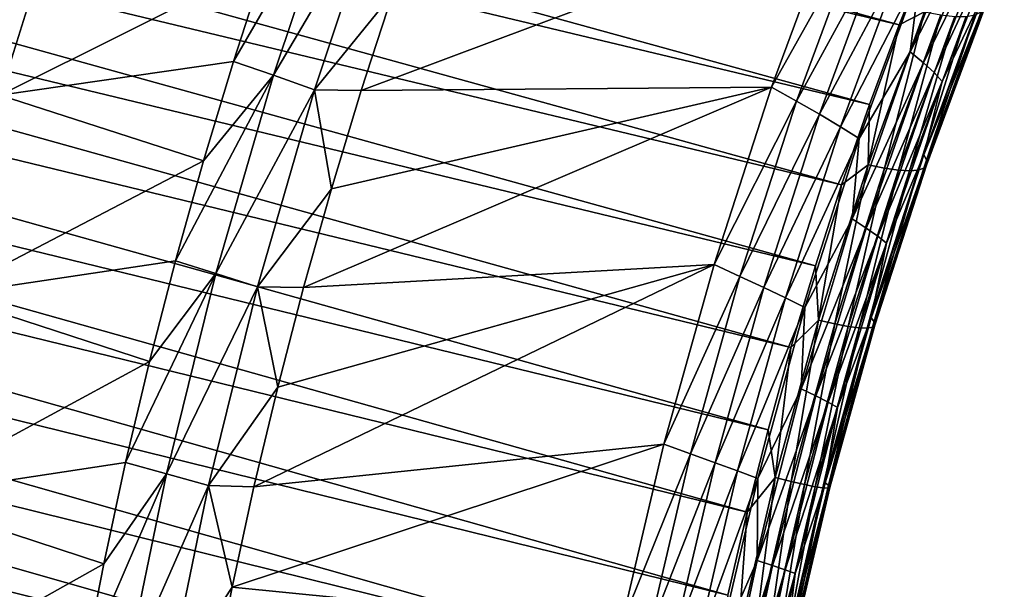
# Model space of a CAD drawing. Header units: metres. Extents: x -46 to 104, y -30 to 30.
# Tile 645 of 656: x 81.93 to 85.42, y 2.4 to 4.42. Entities that reach past the tile are written whole.
import ezdxf

# ---------------------------------------------------------------- set-up
doc = ezdxf.new("R2010")
doc.units = ezdxf.units.M
doc.layers.add('solid_26_000_502_XXX', color=7, linetype='CONTINUOUS')

msp = doc.modelspace()

# ---------------------------------------------------------------- linework, layer by layer
at = {"layer": 'solid_26_000_502_XXX'}
for points in [[(76.753639, 6.373497, 288.985962), (76.856613, 6.645979, 288.965698), (85.050186, 4.402388, 301.339508)], [(76.856613, 6.645979, 288.965698), (85.161263, 4.682126, 301.31485), (85.050186, 4.402388, 301.339508)], [(76.656532, 6.098569, 289.001587), (76.753639, 6.373497, 288.985962), (84.94503, 4.119998, 301.359375)], [(76.753639, 6.373497, 288.985962), (85.050186, 4.402388, 301.339508), (84.94503, 4.119998, 301.359375)], [(76.565346, 5.821393, 289.012543), (76.656532, 6.098569, 289.001587), (84.845871, 3.835154, 301.374512)], [(76.656532, 6.098569, 289.001587), (84.94503, 4.119998, 301.359375), (84.845871, 3.835154, 301.374512)], [(76.480164, 5.542171, 289.018799), (76.565346, 5.821393, 289.012543), (84.752777, 3.548059, 301.384888)], [(76.565346, 5.821393, 289.012543), (84.845871, 3.835154, 301.374512), (84.752777, 3.548059, 301.384888)], [(76.401031, 5.261107, 289.020386), (76.480164, 5.542171, 289.018799), (84.665817, 3.258916, 301.390503)], [(76.480164, 5.542171, 289.018799), (84.752777, 3.548059, 301.384888), (84.665817, 3.258916, 301.390503)], [(76.328026, 4.978405, 289.017273), (76.401031, 5.261107, 289.020386), (84.585045, 2.96793, 301.391327)], [(76.401031, 5.261107, 289.020386), (84.665817, 3.258916, 301.390503), (84.585045, 2.96793, 301.391327)], [(76.261185, 4.694271, 289.009491), (76.328026, 4.978405, 289.017273), (84.510521, 2.675307, 301.38736)], [(76.328026, 4.978405, 289.017273), (84.585045, 2.96793, 301.391327), (84.510521, 2.675307, 301.38736)], [(83.062607, 4.916863, 304.310211), (82.802643, 4.623196, 304.253601), (82.689415, 4.273181, 304.266052)], [(82.831017, 4.223757, 304.340118), (83.062607, 4.916863, 304.310211), (82.689415, 4.273181, 304.266052)], [(83.206413, 4.859982, 304.374634), (83.062607, 4.916863, 304.310211), (82.831017, 4.223757, 304.340118)], [(85.088989, 4.307348, 302.926361), (85.318504, 4.88988, 302.876343), (85.124252, 4.589349, 303.015991)], [(85.362396, 4.844359, 302.764038), (85.318504, 4.88988, 302.876343), (85.088989, 4.307348, 302.926361)], [(81.175911, 4.489046, 303.375366), (81.861488, 4.153321, 303.845978), (82.08091, 4.853272, 303.82608)], [(82.802643, 4.623196, 304.253601), (82.08091, 4.853272, 303.82608), (81.861488, 4.153321, 303.845978)], [(82.976822, 4.171814, 304.404083), (83.206413, 4.859982, 304.374634), (82.831017, 4.223757, 304.340118)], [(83.254288, 4.51477, 304.443298), (83.206413, 4.859982, 304.374634), (82.976822, 4.171814, 304.404083)], [(85.136086, 4.26843, 302.81308), (85.362396, 4.844359, 302.764038), (85.088989, 4.307348, 302.926361)], [(85.397224, 4.802908, 302.647156), (85.362396, 4.844359, 302.764038), (85.136086, 4.26843, 302.81308)], [(84.826889, 4.800522, 303.377136), (83.254288, 4.51477, 304.443298), (83.141846, 4.169257, 304.456055)], [(84.597351, 4.181811, 303.420105), (84.826889, 4.800522, 303.377136), (83.141846, 4.169257, 304.456055)], [(84.911591, 4.743053, 303.298706), (84.826889, 4.800522, 303.377136), (84.597351, 4.181811, 303.420105)], [(85.173958, 4.233271, 302.695221), (85.397224, 4.802908, 302.647156), (85.136086, 4.26843, 302.81308)], [(85.422714, 4.765827, 302.52652), (85.397224, 4.802908, 302.647156), (85.173958, 4.233271, 302.695221)], [(85.202332, 4.202126, 302.5737), (85.422714, 4.765827, 302.52652), (85.173958, 4.233271, 302.695221)], [(85.348442, 4.510145, 302.423859), (85.422714, 4.765827, 302.52652), (85.202332, 4.202126, 302.5737)], [(84.685532, 4.131914, 303.340668), (84.911591, 4.743053, 303.298706), (84.597351, 4.181811, 303.420105)], [(84.990097, 4.689163, 303.211823), (84.911591, 4.743053, 303.298706), (84.685532, 4.131914, 303.340668)], [(76.200562, 4.408911, 288.99704), (76.261185, 4.694271, 289.009491), (84.442299, 2.381253, 301.378632)], [(76.261185, 4.694271, 289.009491), (84.510521, 2.675307, 301.38736), (84.442299, 2.381253, 301.378632)], [(84.767372, 4.085406, 303.252869), (84.990097, 4.689163, 303.211823), (84.685532, 4.131914, 303.340668)], [(85.061157, 4.637804, 303.117371), (84.990097, 4.689163, 303.211823), (84.767372, 4.085406, 303.252869)], [(85.139206, 4.448205, 301.441071), (85.050186, 4.402388, 301.339508), (85.161263, 4.682126, 301.31485)], [(82.689415, 4.273181, 304.266052), (82.802643, 4.623196, 304.253601), (81.861488, 4.153321, 303.845978)], [(84.841705, 4.041321, 303.157471), (85.061157, 4.637804, 303.117371), (84.767372, 4.085406, 303.252869)], [(85.124252, 4.589349, 303.015991), (85.061157, 4.637804, 303.117371), (84.841705, 4.041321, 303.157471)], [(84.908005, 3.99998, 303.055206), (85.124252, 4.589349, 303.015991), (84.841705, 4.041321, 303.157471)], [(85.088989, 4.307348, 302.926361), (85.124252, 4.589349, 303.015991), (84.908005, 3.99998, 303.055206)], [(83.141846, 4.169257, 304.456055), (83.254288, 4.51477, 304.443298), (82.976822, 4.171814, 304.404083)], [(85.137672, 3.94181, 302.463257), (85.348442, 4.510145, 302.423859), (85.202332, 4.202126, 302.5737)], [(85.355804, 4.484603, 302.298065), (85.348442, 4.510145, 302.423859), (85.137672, 3.94181, 302.463257)], [(85.147423, 3.92148, 302.336823), (85.355804, 4.484603, 302.298065), (85.137672, 3.94181, 302.463257)], [(85.353378, 4.463933, 302.171295), (85.355804, 4.484603, 302.298065), (85.147423, 3.92148, 302.336823)], [(84.940521, 3.906286, 301.47702), (85.050186, 4.402388, 301.339508), (85.139206, 4.448205, 301.441071)], [(84.940521, 3.906286, 301.47702), (85.139206, 4.448205, 301.441071), (84.998306, 3.894629, 301.590759)], [(85.139206, 4.448205, 301.441071), (85.197548, 4.43777, 301.554657), (84.998306, 3.894629, 301.590759)], [(84.998306, 3.894629, 301.590759), (85.197548, 4.43777, 301.554657), (85.04715, 3.887519, 301.709015)], [(85.197548, 4.43777, 301.554657), (85.247238, 4.432511, 301.672638), (85.04715, 3.887519, 301.709015)], [(85.116676, 3.887213, 301.955536), (85.319298, 4.437746, 301.918457), (85.136894, 3.894091, 302.082001)], [(85.287903, 4.432474, 301.79422), (85.319298, 4.437746, 301.918457), (85.116676, 3.887213, 301.955536)], [(85.136894, 3.894091, 302.082001), (85.341179, 4.44828, 302.044464), (85.147163, 3.905538, 302.209412)], [(85.319298, 4.437746, 301.918457), (85.341179, 4.44828, 302.044464), (85.136894, 3.894091, 302.082001)], [(85.147163, 3.905538, 302.209412), (85.353378, 4.463933, 302.171295), (85.147423, 3.92148, 302.336823)], [(85.341179, 4.44828, 302.044464), (85.353378, 4.463933, 302.171295), (85.147163, 3.905538, 302.209412)], [(76.146202, 4.122533, 288.979919), (76.200562, 4.408911, 288.99704), (84.380432, 2.085978, 301.365112)], [(76.200562, 4.408911, 288.99704), (84.442299, 2.381253, 301.378632), (84.380432, 2.085978, 301.365112)], [(84.940521, 3.906286, 301.47702), (84.94503, 4.119998, 301.359375), (85.050186, 4.402388, 301.339508)], [(85.04715, 3.887519, 301.709015), (85.247238, 4.432511, 301.672638), (85.086693, 3.885015, 301.830902)], [(85.247238, 4.432511, 301.672638), (85.287903, 4.432474, 301.79422), (85.086693, 3.885015, 301.830902)], [(85.086693, 3.885015, 301.830902), (85.287903, 4.432474, 301.79422), (85.116676, 3.887213, 301.955536)], [(84.88343, 3.714636, 302.957306), (85.088989, 4.307348, 302.926361), (84.908005, 3.99998, 303.055206)], [(85.136086, 4.26843, 302.81308), (85.088989, 4.307348, 302.926361), (84.88343, 3.714636, 302.957306)], [(82.583153, 3.920837, 304.273071), (82.689415, 4.273181, 304.266052), (81.861488, 4.153321, 303.845978)], [(82.831017, 4.223757, 304.340118), (82.689415, 4.273181, 304.266052), (82.583153, 3.920837, 304.273071)], [(84.933403, 3.682494, 302.843292), (85.136086, 4.26843, 302.81308), (84.88343, 3.714636, 302.957306)], [(85.173958, 4.233271, 302.695221), (85.136086, 4.26843, 302.81308), (84.933403, 3.682494, 302.843292)], [(84.974014, 3.653795, 302.724762), (85.173958, 4.233271, 302.695221), (84.933403, 3.682494, 302.843292)], [(85.202332, 4.202126, 302.5737), (85.173958, 4.233271, 302.695221), (84.974014, 3.653795, 302.724762)], [(82.831017, 4.223757, 304.340118), (82.583153, 3.920837, 304.273071), (82.48394, 3.566379, 304.274658)], [(82.627106, 3.521419, 304.34848), (82.831017, 4.223757, 304.340118), (82.48394, 3.566379, 304.274658)], [(82.976822, 4.171814, 304.404083), (82.831017, 4.223757, 304.340118), (82.627106, 3.521419, 304.34848)], [(85.004967, 3.628744, 302.60257), (85.202332, 4.202126, 302.5737), (84.974014, 3.653795, 302.724762)], [(85.137672, 3.94181, 302.463257), (85.202332, 4.202126, 302.5737), (85.004967, 3.628744, 302.60257)], [(82.774673, 3.474512, 304.41217), (82.976822, 4.171814, 304.404083), (82.627106, 3.521419, 304.34848)], [(83.036301, 3.821359, 304.46344), (82.976822, 4.171814, 304.404083), (82.774673, 3.474512, 304.41217)], [(84.597351, 4.181811, 303.420105), (83.036301, 3.821359, 304.46344), (82.937744, 3.471321, 304.465424)], [(84.393372, 3.553155, 303.442902), (84.597351, 4.181811, 303.420105), (82.937744, 3.471321, 304.465424)], [(83.036301, 3.821359, 304.46344), (83.141846, 4.169257, 304.456055), (82.976822, 4.171814, 304.404083)], [(84.597351, 4.181811, 303.420105), (83.141846, 4.169257, 304.456055), (83.036301, 3.821359, 304.46344)], [(84.685532, 4.131914, 303.340668), (84.597351, 4.181811, 303.420105), (84.393372, 3.553155, 303.442902)], [(76.098145, 3.835345, 288.95813), (76.146202, 4.122533, 288.979919), (84.324959, 1.78969, 301.346863)], [(76.146202, 4.122533, 288.979919), (84.380432, 2.085978, 301.365112), (84.324959, 1.78969, 301.346863)], [(82.583153, 3.920837, 304.273071), (81.861488, 4.153321, 303.845978), (81.669373, 3.445108, 303.844788)], [(84.484642, 3.511018, 303.362793), (84.685532, 4.131914, 303.340668), (84.393372, 3.553155, 303.442902)], [(84.767372, 4.085406, 303.252869), (84.685532, 4.131914, 303.340668), (84.484642, 3.511018, 303.362793)], [(84.56945, 3.47207, 303.274353), (84.767372, 4.085406, 303.252869), (84.484642, 3.511018, 303.362793)], [(84.841705, 4.041321, 303.157471), (84.767372, 4.085406, 303.252869), (84.56945, 3.47207, 303.274353)], [(84.940521, 3.906286, 301.47702), (84.845871, 3.835154, 301.374512), (84.94503, 4.119998, 301.359375)], [(84.646706, 3.435433, 303.178314), (84.841705, 4.041321, 303.157471), (84.56945, 3.47207, 303.274353)], [(84.908005, 3.99998, 303.055206), (84.841705, 4.041321, 303.157471), (84.646706, 3.435433, 303.178314)], [(84.715851, 3.401375, 303.075439), (84.908005, 3.99998, 303.055206), (84.646706, 3.435433, 303.178314)], [(84.88343, 3.714636, 302.957306), (84.908005, 3.99998, 303.055206), (84.715851, 3.401375, 303.075439)], [(82.48394, 3.566379, 304.274658), (82.583153, 3.920837, 304.273071), (81.669373, 3.445108, 303.844788)], [(84.950371, 3.364349, 302.484161), (85.137672, 3.94181, 302.463257), (85.004967, 3.628744, 302.60257)], [(85.147423, 3.92148, 302.336823), (85.137672, 3.94181, 302.463257), (84.950371, 3.364349, 302.484161)], [(84.962242, 3.34936, 302.357239), (85.147423, 3.92148, 302.336823), (84.950371, 3.364349, 302.484161)], [(85.147163, 3.905538, 302.209412), (85.147423, 3.92148, 302.336823), (84.962242, 3.34936, 302.357239)], [(84.763985, 3.355889, 301.495544), (84.845871, 3.835154, 301.374512), (84.940521, 3.906286, 301.47702)], [(84.763985, 3.355889, 301.495544), (84.940521, 3.906286, 301.47702), (84.821266, 3.342981, 301.609375)], [(84.940521, 3.906286, 301.47702), (84.998306, 3.894629, 301.590759), (84.821266, 3.342981, 301.609375)], [(84.821266, 3.342981, 301.609375), (84.998306, 3.894629, 301.590759), (84.869354, 3.333975, 301.727783)], [(84.998306, 3.894629, 301.590759), (85.04715, 3.887519, 301.709015), (84.869354, 3.333975, 301.727783)], [(84.869354, 3.333975, 301.727783), (85.04715, 3.887519, 301.709015), (84.907898, 3.328944, 301.849884)], [(85.04715, 3.887519, 301.709015), (85.086693, 3.885015, 301.830902), (84.907898, 3.328944, 301.849884)], [(84.907898, 3.328944, 301.849884), (85.086693, 3.885015, 301.830902), (84.936638, 3.327991, 301.974823)], [(84.936638, 3.327991, 301.974823), (85.116676, 3.887213, 301.955536), (84.95536, 3.331123, 302.101624)], [(85.086693, 3.885015, 301.830902), (85.116676, 3.887213, 301.955536), (84.936638, 3.327991, 301.974823)], [(84.95536, 3.331123, 302.101624), (85.136894, 3.894091, 302.082001), (84.963913, 3.33826, 302.229401)], [(85.116676, 3.887213, 301.955536), (85.136894, 3.894091, 302.082001), (84.95536, 3.331123, 302.101624)], [(84.963913, 3.33826, 302.229401), (85.147163, 3.905538, 302.209412), (84.962242, 3.34936, 302.357239)], [(85.136894, 3.894091, 302.082001), (85.147163, 3.905538, 302.209412), (84.963913, 3.33826, 302.229401)], [(76.056419, 3.547557, 288.931732), (76.098145, 3.835345, 288.95813), (84.275917, 1.492599, 301.323853)], [(76.098145, 3.835345, 288.95813), (84.324959, 1.78969, 301.346863), (84.275917, 1.492599, 301.323853)], [(82.937744, 3.471321, 304.465424), (83.036301, 3.821359, 304.46344), (82.774673, 3.474512, 304.41217)], [(84.763985, 3.355889, 301.495544), (84.752777, 3.548059, 301.384888), (84.845871, 3.835154, 301.374512)], [(84.702362, 3.113307, 302.969116), (84.88343, 3.714636, 302.957306), (84.715851, 3.401375, 303.075439)], [(84.933403, 3.682494, 302.843292), (84.88343, 3.714636, 302.957306), (84.702362, 3.113307, 302.969116)], [(84.754875, 3.088093, 302.854614), (84.933403, 3.682494, 302.843292), (84.702362, 3.113307, 302.969116)], [(84.974014, 3.653795, 302.724762), (84.933403, 3.682494, 302.843292), (84.754875, 3.088093, 302.854614)], [(84.797897, 3.065995, 302.735657), (84.974014, 3.653795, 302.724762), (84.754875, 3.088093, 302.854614)], [(85.004967, 3.628744, 302.60257), (84.974014, 3.653795, 302.724762), (84.797897, 3.065995, 302.735657)], [(84.831131, 3.047171, 302.613068), (85.004967, 3.628744, 302.60257), (84.797897, 3.065995, 302.735657)], [(84.950371, 3.364349, 302.484161), (85.004967, 3.628744, 302.60257), (84.831131, 3.047171, 302.613068)], [(82.391823, 3.210027, 304.270813), (82.48394, 3.566379, 304.274658), (81.669373, 3.445108, 303.844788)], [(82.627106, 3.521419, 304.34848), (82.48394, 3.566379, 304.274658), (82.391823, 3.210027, 304.270813)], [(76.021065, 3.259377, 288.900696), (76.056419, 3.547557, 288.931732), (84.233345, 1.194915, 301.296112)], [(76.056419, 3.547557, 288.931732), (84.275917, 1.492599, 301.323853), (84.233345, 1.194915, 301.296112)], [(84.393372, 3.553155, 303.442902), (82.846184, 3.119138, 304.462006), (82.761749, 2.765365, 304.453156)], [(84.215477, 2.916221, 303.445496), (84.393372, 3.553155, 303.442902), (82.761749, 2.765365, 304.453156)], [(84.393372, 3.553155, 303.442902), (82.937744, 3.471321, 304.465424), (82.846184, 3.119138, 304.462006)], [(84.484642, 3.511018, 303.362793), (84.393372, 3.553155, 303.442902), (84.215477, 2.916221, 303.445496)], [(84.763985, 3.355889, 301.495544), (84.665817, 3.258916, 301.390503), (84.752777, 3.548059, 301.384888)], [(82.627106, 3.521419, 304.34848), (82.391823, 3.210027, 304.270813), (82.30687, 2.852, 304.261536)], [(82.451385, 2.811577, 304.335266), (82.627106, 3.521419, 304.34848), (82.30687, 2.852, 304.261536)], [(82.774673, 3.474512, 304.41217), (82.627106, 3.521419, 304.34848), (82.451385, 2.811577, 304.335266)], [(84.309456, 2.882002, 303.36496), (84.484642, 3.511018, 303.362793), (84.215477, 2.916221, 303.445496)], [(84.56945, 3.47207, 303.274353), (84.484642, 3.511018, 303.362793), (84.309456, 2.882002, 303.36496)], [(82.600479, 2.769789, 304.398895), (82.774673, 3.474512, 304.41217), (82.451385, 2.811577, 304.335266)], [(82.846184, 3.119138, 304.462006), (82.774673, 3.474512, 304.41217), (82.600479, 2.769789, 304.398895)], [(82.846184, 3.119138, 304.462006), (82.937744, 3.471321, 304.465424), (82.774673, 3.474512, 304.41217)], [(84.396858, 2.850762, 303.276184), (84.56945, 3.47207, 303.274353), (84.309456, 2.882002, 303.36496)], [(84.646706, 3.435433, 303.178314), (84.56945, 3.47207, 303.274353), (84.396858, 2.850762, 303.276184)], [(82.391823, 3.210027, 304.270813), (81.669373, 3.445108, 303.844788), (81.50502, 2.730291, 303.82251)], [(84.476662, 2.821721, 303.17984), (84.646706, 3.435433, 303.178314), (84.396858, 2.850762, 303.276184)], [(84.715851, 3.401375, 303.075439), (84.646706, 3.435433, 303.178314), (84.476662, 2.821721, 303.17984)], [(84.548302, 2.795088, 303.07663), (84.715851, 3.401375, 303.075439), (84.476662, 2.821721, 303.17984)], [(84.702362, 3.113307, 302.969116), (84.715851, 3.401375, 303.075439), (84.548302, 2.795088, 303.07663)], [(84.610046, 2.798441, 301.496521), (84.665817, 3.258916, 301.390503), (84.763985, 3.355889, 301.495544)], [(84.610046, 2.798441, 301.496521), (84.763985, 3.355889, 301.495544), (84.666893, 2.784257, 301.610443)], [(84.763985, 3.355889, 301.495544), (84.821266, 3.342981, 301.609375), (84.666893, 2.784257, 301.610443)], [(84.787025, 2.779289, 302.486481), (84.950371, 3.364349, 302.484161), (84.831131, 3.047171, 302.613068)], [(84.962242, 3.34936, 302.357239), (84.950371, 3.364349, 302.484161), (84.787025, 2.779289, 302.486481)], [(84.666893, 2.784257, 301.610443), (84.821266, 3.342981, 301.609375), (84.714325, 2.773317, 301.728943)], [(84.821266, 3.342981, 301.609375), (84.869354, 3.333975, 301.727783), (84.714325, 2.773317, 301.728943)], [(84.714325, 2.773317, 301.728943), (84.869354, 3.333975, 301.727783), (84.751991, 2.765708, 301.851166)], [(84.869354, 3.333975, 301.727783), (84.907898, 3.328944, 301.849884), (84.751991, 2.765708, 301.851166)], [(84.751991, 2.765708, 301.851166), (84.907898, 3.328944, 301.849884), (84.779633, 2.761542, 301.976227)], [(84.907898, 3.328944, 301.849884), (84.936638, 3.327991, 301.974823), (84.779633, 2.761542, 301.976227)], [(84.779633, 2.761542, 301.976227), (84.936638, 3.327991, 301.974823), (84.797058, 2.760852, 302.103241)], [(84.800758, 2.769751, 302.359283), (84.962242, 3.34936, 302.357239), (84.787025, 2.779289, 302.486481)], [(84.797058, 2.760852, 302.103241), (84.95536, 3.331123, 302.101624), (84.804115, 2.763592, 302.231232)], [(84.936638, 3.327991, 301.974823), (84.95536, 3.331123, 302.101624), (84.797058, 2.760852, 302.103241)], [(84.963913, 3.33826, 302.229401), (84.962242, 3.34936, 302.357239), (84.800758, 2.769751, 302.359283)], [(84.804115, 2.763592, 302.231232), (84.963913, 3.33826, 302.229401), (84.800758, 2.769751, 302.359283)], [(84.95536, 3.331123, 302.101624), (84.963913, 3.33826, 302.229401), (84.804115, 2.763592, 302.231232)], [(75.992104, 2.971016, 288.865051), (76.021065, 3.259377, 288.900696), (84.197266, 0.896849, 301.263672)], [(76.021065, 3.259377, 288.900696), (84.233345, 1.194915, 301.296112), (84.197266, 0.896849, 301.263672)], [(84.610046, 2.798441, 301.496521), (84.585045, 2.96793, 301.391327), (84.665817, 3.258916, 301.390503)], [(82.30687, 2.852, 304.261536), (82.391823, 3.210027, 304.270813), (81.50502, 2.730291, 303.82251)], [(82.761749, 2.765365, 304.453156), (82.846184, 3.119138, 304.462006), (82.600479, 2.769789, 304.398895)], [(84.546257, 2.504949, 302.9617), (84.702362, 3.113307, 302.969116), (84.548302, 2.795088, 303.07663)], [(84.754875, 3.088093, 302.854614), (84.702362, 3.113307, 302.969116), (84.546257, 2.504949, 302.9617)], [(84.600967, 2.486786, 302.847046), (84.754875, 3.088093, 302.854614), (84.546257, 2.504949, 302.9617)], [(84.797897, 3.065995, 302.735657), (84.754875, 3.088093, 302.854614), (84.600967, 2.486786, 302.847046)], [(84.64608, 2.471407, 302.727875), (84.797897, 3.065995, 302.735657), (84.600967, 2.486786, 302.847046)], [(84.831131, 3.047171, 302.613068), (84.797897, 3.065995, 302.735657), (84.64608, 2.471407, 302.727875)], [(84.681282, 2.458922, 302.605133), (84.831131, 3.047171, 302.613068), (84.64608, 2.471407, 302.727875)], [(84.787025, 2.779289, 302.486481), (84.831131, 3.047171, 302.613068), (84.681282, 2.458922, 302.605133)], [(75.969559, 2.682683, 288.82486), (75.992104, 2.971016, 288.865051), (84.167717, 0.598612, 301.226532)], [(75.992104, 2.971016, 288.865051), (84.197266, 0.896849, 301.263672), (84.167717, 0.598612, 301.226532)], [(84.610046, 2.798441, 301.496521), (84.510521, 2.675307, 301.38736), (84.585045, 2.96793, 301.391327)], [(84.215477, 2.916221, 303.445496), (82.761749, 2.765365, 304.453156), (82.684509, 2.410279, 304.438965)], [(84.064148, 2.272697, 303.427826), (84.215477, 2.916221, 303.445496), (82.684509, 2.410279, 304.438965)], [(84.309456, 2.882002, 303.36496), (84.215477, 2.916221, 303.445496), (84.064148, 2.272697, 303.427826)], [(84.160439, 2.246523, 303.347229), (84.309456, 2.882002, 303.36496), (84.064148, 2.272697, 303.427826)], [(84.396858, 2.850762, 303.276184), (84.309456, 2.882002, 303.36496), (84.160439, 2.246523, 303.347229)], [(82.229118, 2.49252, 304.246826), (82.30687, 2.852, 304.261536), (81.50502, 2.730291, 303.82251)], [(82.451385, 2.811577, 304.335266), (82.30687, 2.852, 304.261536), (82.229118, 2.49252, 304.246826)], [(84.250046, 2.223113, 303.258392), (84.396858, 2.850762, 303.276184), (84.160439, 2.246523, 303.347229)], [(84.476662, 2.821721, 303.17984), (84.396858, 2.850762, 303.276184), (84.250046, 2.223113, 303.258392)], [(82.451385, 2.811577, 304.335266), (82.229118, 2.49252, 304.246826), (82.158638, 2.131808, 304.226715)], [(82.304283, 2.095977, 304.300537), (82.451385, 2.811577, 304.335266), (82.158638, 2.131808, 304.226715)], [(82.600479, 2.769789, 304.398895), (82.451385, 2.811577, 304.335266), (82.304283, 2.095977, 304.300537)], [(84.332024, 2.201784, 303.161987), (84.476662, 2.821721, 303.17984), (84.250046, 2.223113, 303.258392)], [(84.548302, 2.795088, 303.07663), (84.476662, 2.821721, 303.17984), (84.332024, 2.201784, 303.161987)], [(84.405785, 2.182692, 303.058746), (84.548302, 2.795088, 303.07663), (84.332024, 2.201784, 303.161987)], [(84.546257, 2.504949, 302.9617), (84.548302, 2.795088, 303.07663), (84.405785, 2.182692, 303.058746)], [(84.479103, 2.235388, 301.480042), (84.510521, 2.675307, 301.38736), (84.610046, 2.798441, 301.496521)], [(84.479103, 2.235388, 301.480042), (84.610046, 2.798441, 301.496521), (84.535583, 2.219906, 301.593964)], [(84.610046, 2.798441, 301.496521), (84.666893, 2.784257, 301.610443), (84.535583, 2.219906, 301.593964)], [(82.454659, 2.059371, 304.364227), (82.600479, 2.769789, 304.398895), (82.304283, 2.095977, 304.300537)], [(82.684509, 2.410279, 304.438965), (82.600479, 2.769789, 304.398895), (82.454659, 2.059371, 304.364227)], [(82.684509, 2.410279, 304.438965), (82.761749, 2.765365, 304.453156), (82.600479, 2.769789, 304.398895)], [(84.535583, 2.219906, 301.593964), (84.666893, 2.784257, 301.610443), (84.582458, 2.207001, 301.712463)], [(84.666893, 2.784257, 301.610443), (84.714325, 2.773317, 301.728943), (84.582458, 2.207001, 301.712463)], [(84.582458, 2.207001, 301.712463), (84.714325, 2.773317, 301.728943), (84.619377, 2.196774, 301.834717)], [(84.714325, 2.773317, 301.728943), (84.751991, 2.765708, 301.851166), (84.619377, 2.196774, 301.834717)], [(84.619377, 2.196774, 301.834717), (84.751991, 2.765708, 301.851166), (84.646088, 2.189343, 301.959808)], [(84.751991, 2.765708, 301.851166), (84.779633, 2.761542, 301.976227), (84.646088, 2.189343, 301.959808)], [(84.646088, 2.189343, 301.959808), (84.779633, 2.761542, 301.976227), (84.662399, 2.18477, 302.086853)], [(84.648071, 2.188181, 302.470215), (84.787025, 2.779289, 302.486481), (84.681282, 2.458922, 302.605133)], [(84.800758, 2.769751, 302.359283), (84.787025, 2.779289, 302.486481), (84.648071, 2.188181, 302.470215)], [(84.663391, 2.18418, 302.342987), (84.800758, 2.769751, 302.359283), (84.648071, 2.188181, 302.470215)], [(84.779633, 2.761542, 301.976227), (84.797058, 2.760852, 302.103241), (84.662399, 2.18477, 302.086853)], [(84.662399, 2.18477, 302.086853), (84.797058, 2.760852, 302.103241), (84.668182, 2.183042, 302.214874)], [(84.804115, 2.763592, 302.231232), (84.800758, 2.769751, 302.359283), (84.663391, 2.18418, 302.342987)], [(84.668182, 2.183042, 302.214874), (84.804115, 2.763592, 302.231232), (84.663391, 2.18418, 302.342987)], [(84.797058, 2.760852, 302.103241), (84.804115, 2.763592, 302.231232), (84.668182, 2.183042, 302.214874)], [(82.229118, 2.49252, 304.246826), (81.50502, 2.730291, 303.82251), (81.368805, 2.01054, 303.779175)], [(75.953445, 2.394588, 288.780121), (75.969559, 2.682683, 288.82486), (84.144714, 0.300416, 301.184723)], [(75.969559, 2.682683, 288.82486), (84.167717, 0.598612, 301.226532), (84.144714, 0.300416, 301.184723)], [(84.479103, 2.235388, 301.480042), (84.442299, 2.381253, 301.378632), (84.510521, 2.675307, 301.38736)], [(82.158638, 2.131808, 304.226715), (82.229118, 2.49252, 304.246826), (81.368805, 2.01054, 303.779175)], [(84.415543, 1.891166, 302.93515), (84.546257, 2.504949, 302.9617), (84.405785, 2.182692, 303.058746)], [(84.600967, 2.486786, 302.847046), (84.546257, 2.504949, 302.9617), (84.415543, 1.891166, 302.93515)], [(84.472092, 1.880152, 302.820557), (84.600967, 2.486786, 302.847046), (84.415543, 1.891166, 302.93515)], [(84.64608, 2.471407, 302.727875), (84.600967, 2.486786, 302.847046), (84.472092, 1.880152, 302.820557)], [(84.518959, 1.871585, 302.701477), (84.64608, 2.471407, 302.727875), (84.472092, 1.880152, 302.820557)], [(84.681282, 2.458922, 302.605133), (84.64608, 2.471407, 302.727875), (84.518959, 1.871585, 302.701477)], [(84.555801, 1.865527, 302.578827), (84.681282, 2.458922, 302.605133), (84.518959, 1.871585, 302.701477)], [(84.648071, 2.188181, 302.470215), (84.681282, 2.458922, 302.605133), (84.555801, 1.865527, 302.578827)], [(82.614502, 2.054039, 304.419342), (82.684509, 2.410279, 304.438965), (82.454659, 2.059371, 304.364227)], [(84.064148, 2.272697, 303.427826), (82.684509, 2.410279, 304.438965), (82.614502, 2.054039, 304.419342)]]:
    msp.add_3dface(points, dxfattribs=at)

doc.saveas('drawing.dxf')
